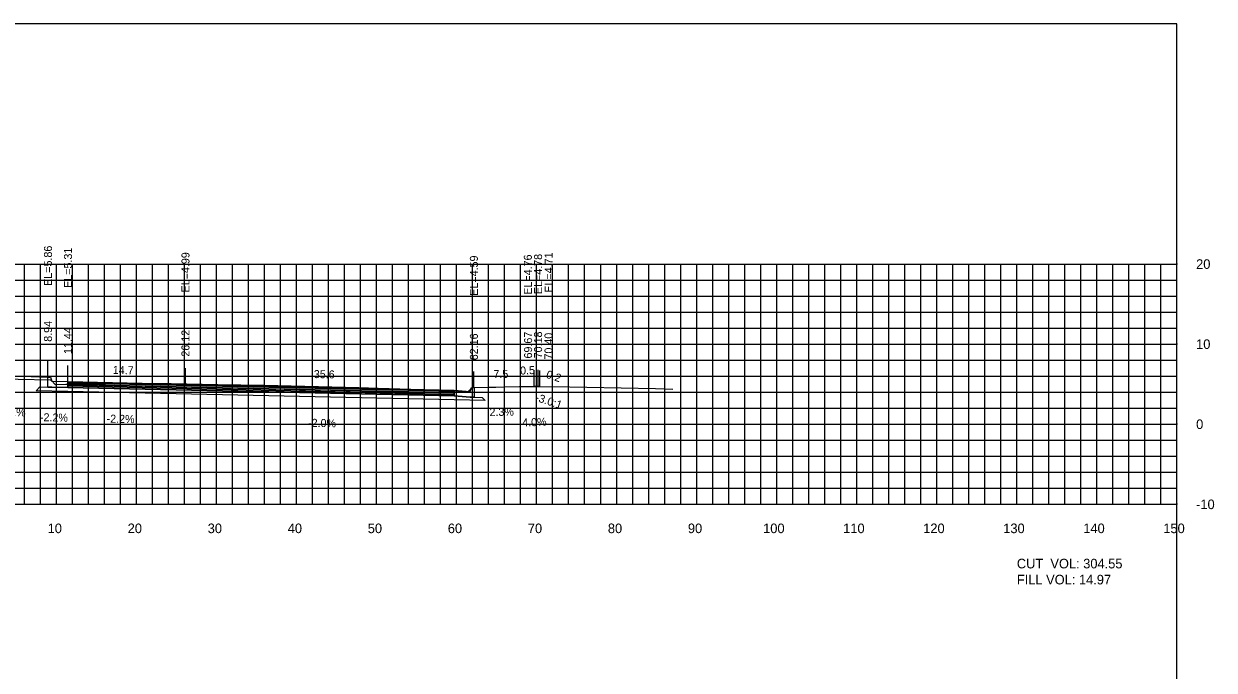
# Model space of a CAD drawing. Extents: x 1797419 to 1809236, y 248759 to 251512.
# Drawn here: x 1808756.9 to 1808905.7, y 250188.7 to 250269.4 of the extents above; entities that cross this region are included whole.
import ezdxf

# ---------------------------------------------------------------- set-up
doc = ezdxf.new("R2010")
doc.units = 0
for name, color, linetype in [('10', 7, 'Continuous'), ('3', 7, 'Continuous'), ('31', 7, 'Continuous'), ('4', 7, 'Continuous'), ('60', 7, 'Continuous'), ('ANNO-TXT', 7, 'Continuous'), ('BASE', 7, 'Continuous'), ('CL-CNST', 7, 'Continuous'), ('Level 62', 7, 'Continuous'), ('LOWER BINDER', 7, 'Continuous'), ('M-ROADS', 7, 'Continuous'), ('UPPER BINDER', 7, 'Continuous'), ('WEARING', 7, 'Continuous')]:
    doc.layers.add(name, color=color, linetype=linetype)

msp = doc.modelspace()

# ---------------------------------------------------------------- linework, layer by layer
for p, q in [((1808759.94, 250225.29), (1808759.94, 250227.29)), ((1808762.44, 250224.75), (1808762.44, 250226.75)), ((1808777.12, 250224.42), (1808777.12, 250226.42)), ((1808813.16, 250224.02), (1808813.16, 250226.02)), ((1808820.67, 250224.19), (1808820.67, 250226.19)), ((1808821.18, 250224.21), (1808821.18, 250226.21)), ((1808821.4, 250224.14), (1808821.4, 250226.14))]:
    msp.add_line(p, q)
for points in [[(1808601, 250079.43), (1808901, 250079.43), (1808901, 250269.43), (1808601, 250269.43)], [(1808759.94, 250225.29), (1808760.27, 250225.29), (1808760.44, 250224.79), (1808762.44, 250224.75), (1808762.44, 250224.03), (1808760.44, 250224.07), (1808759.94, 250224.07)], [(1808810.68, 250223.69), (1808812.68, 250223.52), (1808812.85, 250224.02), (1808813.18, 250224.02), (1808813.18, 250222.81), (1808812.68, 250222.81), (1808810.68, 250222.97)]]:
    msp.add_lwpolyline(points, close=True)
at = {"layer": '60'}
for p, q in [((1808901, 250209.43), (1808901, 250239.43)), ((1808901.06, 250239.43), (1808901, 250239.43)), ((1808901.06, 250229.43), (1808901, 250229.43)), ((1808901.06, 250219.43), (1808901, 250219.43)), ((1808601, 250209.43), (1808901, 250209.43)), ((1808761, 250209.37), (1808761, 250209.43)), ((1808771, 250209.37), (1808771, 250209.43)), ((1808781, 250209.37), (1808781, 250209.43)), ((1808791, 250209.37), (1808791, 250209.43)), ((1808801, 250209.37), (1808801, 250209.43)), ((1808811, 250209.37), (1808811, 250209.43)), ((1808821, 250209.37), (1808821, 250209.43)), ((1808831, 250209.37), (1808831, 250209.43)), ((1808841, 250209.37), (1808841, 250209.43)), ((1808851, 250209.37), (1808851, 250209.43)), ((1808861, 250209.37), (1808861, 250209.43)), ((1808871, 250209.37), (1808871, 250209.43)), ((1808881, 250209.37), (1808881, 250209.43)), ((1808891, 250209.37), (1808891, 250209.43)), ((1808901, 250209.37), (1808901, 250209.43)), ((1808901.06, 250209.43), (1808901, 250209.43))]:
    msp.add_line(p, q, dxfattribs=at)
at = {"layer": 'BASE'}
msp.add_lwpolyline([(1808762.44, 250224.03), (1808810.68, 250222.97), (1808812.68, 250222.81), (1808813.18, 250222.81), (1808814.18, 250222.78), (1808814.58, 250222.38), (1808810.68, 250222.47), (1808762.44, 250223.53), (1808758.47, 250223.61), (1808758.94, 250224.09), (1808759.94, 250224.07), (1808760.44, 250224.07)], close=True, dxfattribs=at)
at = {"layer": 'CL-CNST'}
msp.add_line((1808813.18, 250224.02), (1808820.67, 250224.19), dxfattribs=at)
for points in [[(1808752.55, 250225.59), (1808759.94, 250225.29), (1808760.27, 250225.29), (1808760.44, 250224.79), (1808762.44, 250224.75), (1808777.12, 250224.42)], [(1808777.12, 250224.42), (1808810.68, 250223.69), (1808812.68, 250223.52), (1808812.75, 250223.71)], [(1808812.75, 250223.71), (1808812.85, 250224.02), (1808813.16, 250224.02)], [(1808820.67, 250224.19), (1808821.18, 250224.21), (1808821.4, 250224.14)]]:
    msp.add_lwpolyline(points, dxfattribs=at)
at = {"layer": 'Level 62'}
for p, q in [((1808601, 250239.43), (1808901, 250239.43)), ((1808757, 250209.43), (1808757, 250239.43)), ((1808759, 250209.43), (1808759, 250239.43)), ((1808761, 250209.43), (1808761, 250239.43)), ((1808763, 250209.43), (1808763, 250239.43)), ((1808765, 250209.43), (1808765, 250239.43)), ((1808767, 250209.43), (1808767, 250239.43)), ((1808769, 250209.43), (1808769, 250239.43)), ((1808771, 250209.43), (1808771, 250239.43)), ((1808773, 250209.43), (1808773, 250239.43)), ((1808775, 250209.43), (1808775, 250239.43)), ((1808777, 250209.43), (1808777, 250239.43)), ((1808779, 250209.43), (1808779, 250239.43)), ((1808781, 250209.43), (1808781, 250239.43)), ((1808783, 250209.43), (1808783, 250239.43)), ((1808785, 250209.43), (1808785, 250239.43)), ((1808787, 250209.43), (1808787, 250239.43)), ((1808789, 250209.43), (1808789, 250239.43)), ((1808791, 250209.43), (1808791, 250239.43)), ((1808793, 250209.43), (1808793, 250239.43)), ((1808795, 250209.43), (1808795, 250239.43)), ((1808797, 250209.43), (1808797, 250239.43)), ((1808799, 250209.43), (1808799, 250239.43)), ((1808801, 250209.43), (1808801, 250239.43)), ((1808803, 250209.43), (1808803, 250239.43)), ((1808805, 250209.43), (1808805, 250239.43)), ((1808807, 250209.43), (1808807, 250239.43)), ((1808809, 250209.43), (1808809, 250239.43)), ((1808811, 250209.43), (1808811, 250239.43)), ((1808813, 250209.43), (1808813, 250239.43)), ((1808815, 250209.43), (1808815, 250239.43)), ((1808817, 250209.43), (1808817, 250239.43)), ((1808819, 250209.43), (1808819, 250239.43)), ((1808821, 250209.43), (1808821, 250239.43)), ((1808823, 250209.43), (1808823, 250239.43)), ((1808825, 250209.43), (1808825, 250239.43)), ((1808827, 250209.43), (1808827, 250239.43)), ((1808829, 250209.43), (1808829, 250239.43)), ((1808831, 250209.43), (1808831, 250239.43)), ((1808833, 250209.43), (1808833, 250239.43)), ((1808835, 250209.43), (1808835, 250239.43)), ((1808837, 250209.43), (1808837, 250239.43)), ((1808839, 250209.43), (1808839, 250239.43)), ((1808841, 250209.43), (1808841, 250239.43)), ((1808843, 250209.43), (1808843, 250239.43)), ((1808845, 250209.43), (1808845, 250239.43)), ((1808847, 250209.43), (1808847, 250239.43)), ((1808849, 250209.43), (1808849, 250239.43)), ((1808851, 250209.43), (1808851, 250239.43)), ((1808853, 250209.43), (1808853, 250239.43)), ((1808855, 250209.43), (1808855, 250239.43)), ((1808857, 250209.43), (1808857, 250239.43)), ((1808859, 250209.43), (1808859, 250239.43)), ((1808861, 250209.43), (1808861, 250239.43)), ((1808863, 250209.43), (1808863, 250239.43)), ((1808865, 250209.43), (1808865, 250239.43)), ((1808867, 250209.43), (1808867, 250239.43)), ((1808869, 250209.43), (1808869, 250239.43)), ((1808871, 250209.43), (1808871, 250239.43)), ((1808873, 250209.43), (1808873, 250239.43)), ((1808875, 250209.43), (1808875, 250239.43)), ((1808877, 250209.43), (1808877, 250239.43)), ((1808879, 250209.43), (1808879, 250239.43)), ((1808881, 250209.43), (1808881, 250239.43)), ((1808883, 250209.43), (1808883, 250239.43)), ((1808885, 250209.43), (1808885, 250239.43)), ((1808887, 250209.43), (1808887, 250239.43)), ((1808889, 250209.43), (1808889, 250239.43)), ((1808891, 250209.43), (1808891, 250239.43)), ((1808893, 250209.43), (1808893, 250239.43)), ((1808895, 250209.43), (1808895, 250239.43)), ((1808897, 250209.43), (1808897, 250239.43)), ((1808899, 250209.43), (1808899, 250239.43)), ((1808901, 250209.43), (1808901, 250239.43)), ((1808601, 250237.43), (1808901, 250237.43)), ((1808601, 250235.43), (1808901, 250235.43)), ((1808601, 250233.43), (1808901, 250233.43)), ((1808601, 250231.43), (1808901, 250231.43)), ((1808601, 250229.43), (1808901, 250229.43)), ((1808601, 250227.43), (1808901, 250227.43)), ((1808601, 250225.43), (1808901, 250225.43)), ((1808601, 250223.43), (1808901, 250223.43)), ((1808601, 250221.43), (1808901, 250221.43)), ((1808601, 250219.43), (1808901, 250219.43)), ((1808601, 250217.43), (1808901, 250217.43)), ((1808601, 250215.43), (1808901, 250215.43)), ((1808601, 250213.43), (1808901, 250213.43)), ((1808601, 250211.43), (1808901, 250211.43)), ((1808601, 250209.43), (1808901, 250209.43))]:
    msp.add_line(p, q, dxfattribs=at)
at = {"layer": 'LOWER BINDER'}
for points in [[(1808762.44, 250224.41), (1808810.68, 250223.35), (1808810.68, 250223.16), (1808762.44, 250224.22)], [(1808762.44, 250224.22), (1808810.68, 250223.16), (1808810.68, 250222.97), (1808762.44, 250224.03)]]:
    msp.add_lwpolyline(points, close=True, dxfattribs=at)
at = {"layer": 'M-ROADS'}
msp.add_lwpolyline([(1808752.13, 250225.14), (1808760.27, 250224.98), (1808760.38, 250224.89), (1808760.86, 250224.39), (1808762.17, 250224.42), (1808762.44, 250224.43), (1808771.86, 250224.52), (1808775.34, 250224.52), (1808781.16, 250224.41), (1808786.96, 250224.33), (1808793.75, 250224.15), (1808798.8, 250224.03), (1808801.21, 250223.95), (1808810.68, 250223.65), (1808812.31, 250223.47), (1808812.37, 250223.42), (1808812.57, 250223.64), (1808813.03, 250224.02), (1808813.07, 250224.03), (1808815.9, 250224.08), (1808816.89, 250224.09), (1808822.99, 250224.16), (1808835.87, 250223.9), (1808838.03, 250223.83)], dxfattribs=at)
at = {"layer": 'UPPER BINDER'}
msp.add_lwpolyline([(1808762.44, 250224.6), (1808810.68, 250223.54), (1808810.68, 250223.35), (1808762.44, 250224.41)], close=True, dxfattribs=at)
at = {"layer": 'WEARING'}
msp.add_lwpolyline([(1808762.44, 250224.75), (1808810.68, 250223.69), (1808810.68, 250223.54), (1808762.44, 250224.6)], close=True, dxfattribs=at)

# ---------------------------------------------------------------- texts
msp.add_text('-3.0:1', height=1, rotation=341.6429).set_placement((1808820.74, 250222.39))
at = {"layer": '10'}
for s, p in [('10', (1808759.9, 250205.83)), ('20', (1808769.9, 250205.83)), ('30', (1808779.9, 250205.83)), ('40', (1808789.9, 250205.83)), ('50', (1808799.9, 250205.83)), ('60', (1808809.9, 250205.83)), ('70', (1808819.9, 250205.83)), ('80', (1808829.9, 250205.83)), ('90', (1808839.9, 250205.83)), ('100', (1808849.3, 250205.83)), ('110', (1808859.3, 250205.83)), ('120', (1808869.3, 250205.83)), ('130', (1808879.3, 250205.83)), ('140', (1808889.3, 250205.83)), ('150', (1808899.3, 250205.83))]:
    msp.add_text(s, height=1.2, dxfattribs=at).set_placement(p)
at = {"layer": '3'}
for s, p in [('EL=5.86', (1808760.44, 250236.71)), ('EL=5.31', (1808762.94, 250236.46)), ('EL=4.99', (1808777.62, 250235.89)), ('EL=4.71', (1808823, 250235.86)), ('EL=4.59', (1808813.66, 250235.48)), ('EL=4.76', (1808820.4, 250235.61)), ('EL=4.78', (1808821.68, 250235.68)), ('8.94', (1808760.44, 250229.73)), ('11.44', (1808762.94, 250228.2)), ('26.12', (1808777.62, 250227.87)), ('62.16', (1808813.66, 250227.42)), ('69.67', (1808820.43, 250227.64)), ('70.18', (1808821.68, 250227.66)), ('70.40', (1808822.98, 250227.51))]:
    msp.add_text(s, height=1, rotation=90, dxfattribs=at).set_placement(p)
at = {"layer": '31'}
for s, p in [('20', (1808903.4, 250238.83)), ('10', (1808903.4, 250228.83)), ('0', (1808903.4, 250218.83)), ('-10', (1808903.4, 250208.83))]:
    msp.add_text(s, height=1.2, dxfattribs=at).set_placement(p)
at = {"layer": '4'}
for s, rotation, p in [('14.7', 358.74, (1808768.03, 250225.72)), ('35.6', 358.8527, (1808793.15, 250225.2)), ('7.5', 1.3319, (1808815.61, 250225.18)), ('0.5', 2.2917, (1808818.95, 250225.63)), ('0.2', 341.6429, (1808822.1, 250225.25)), ('-4.1%', 357.6694, (1808753.64, 250220.54)), ('2.3%', 1.3319, (1808815.12, 250220.44)), ('-2.2%', 358.7396, (1808758.93, 250219.82)), ('-2.2%', 358.74, (1808767.26, 250219.64)), ('-2.0%', 358.8527, (1808792.43, 250219.12)), ('4.0%', 2.2917, (1808819.21, 250219.13))]:
    msp.add_text(s, height=1, rotation=rotation, dxfattribs=at).set_placement(p)
at = {"layer": 'ANNO-TXT'}
for s, p in [('CUT  VOL: 304.55', (1808881, 250201.43)), ('FILL VOL: 14.97', (1808881, 250199.43))]:
    msp.add_text(s, height=1.2, dxfattribs=at).set_placement(p)

doc.saveas('drawing.dxf')
